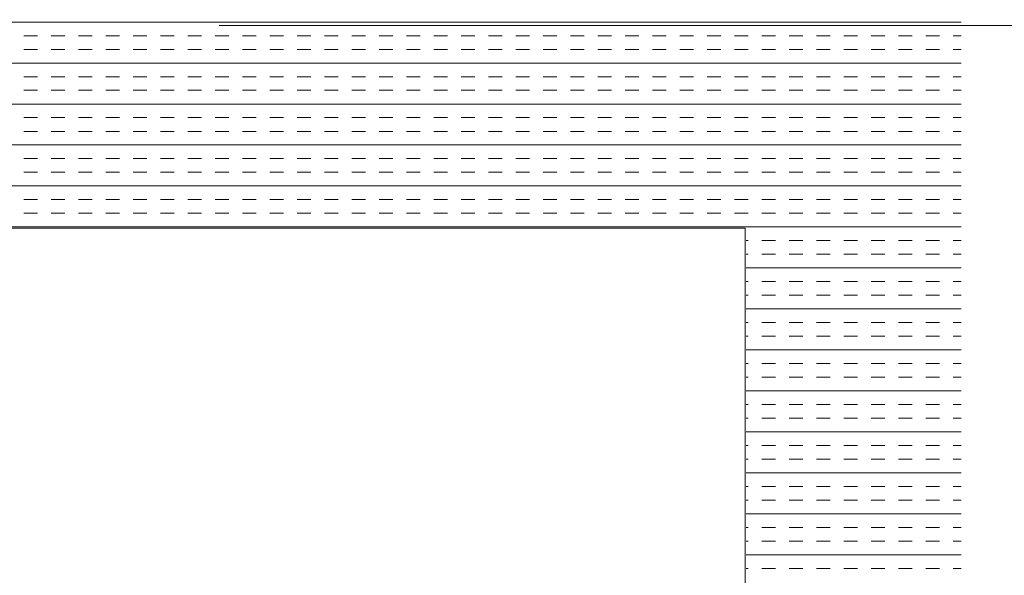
# Model space of a CAD drawing. Extents: x 3940905 to 4145695, y 925352 to 1109797.
# Tile 733 of 1056: x 4038753 to 4038981, y 1097791 to 1097920. Entities that reach past the tile are written whole.
import ezdxf

# ---------------------------------------------------------------- set-up
doc = ezdxf.new("R2010")
doc.units = 0
doc.header["$LTSCALE"] = 750
doc.header["$MEASUREMENT"] = 0
doc.linetypes.add('DASHED2', pattern=[0.375, 0.25, -0.125])
doc.layers.add('BEAM', color=104, linetype='CONTINUOUS', lineweight=0)
doc.layers.add('CKD Equipments', color=252, linetype='CONTINUOUS', lineweight=0)

# ---------------------------------------------------------------- blocks, each defined once
blk = doc.blocks.new('GDXGDRG')
at = {"layer": 'BEAM', "linetype": 'DASHED2'}
blk.add_line((3974013.12, 1043633.47), (3965223.8, 1043631.38), dxfattribs=at)

msp = doc.modelspace()

# ---------------------------------------------------------------- linework, layer by layer
at = {"layer": 'CKD Equipments', "color": 4, "linetype": 'Continuous'}
for p, q in [((4038971.36, 1097919.11, 9913.53), (4038397.36, 1097919.11, 9913.53)), ((4038756.76, 1097915.94, 9913.53), (4038753.59, 1097915.94, 9913.53)), ((4038763.11, 1097915.94, 9913.53), (4038759.94, 1097915.94, 9913.53)), ((4038769.46, 1097915.94, 9913.53), (4038766.29, 1097915.94, 9913.53)), ((4038775.81, 1097915.94, 9913.53), (4038772.64, 1097915.94, 9913.53)), ((4038782.16, 1097915.94, 9913.53), (4038778.99, 1097915.94, 9913.53)), ((4038788.51, 1097915.94, 9913.53), (4038785.34, 1097915.94, 9913.53)), ((4038794.86, 1097915.94, 9913.53), (4038791.69, 1097915.94, 9913.53)), ((4038801.21, 1097915.94, 9913.53), (4038798.04, 1097915.94, 9913.53)), ((4038807.56, 1097915.94, 9913.53), (4038804.39, 1097915.94, 9913.53)), ((4038813.91, 1097915.94, 9913.53), (4038810.74, 1097915.94, 9913.53)), ((4038820.26, 1097915.94, 9913.53), (4038817.09, 1097915.94, 9913.53)), ((4038826.61, 1097915.94, 9913.53), (4038823.44, 1097915.94, 9913.53)), ((4038832.96, 1097915.94, 9913.53), (4038829.79, 1097915.94, 9913.53)), ((4038839.31, 1097915.94, 9913.53), (4038836.14, 1097915.94, 9913.53)), ((4038845.66, 1097915.94, 9913.53), (4038842.49, 1097915.94, 9913.53)), ((4038852.01, 1097915.94, 9913.53), (4038848.84, 1097915.94, 9913.53)), ((4038858.36, 1097915.94, 9913.53), (4038855.19, 1097915.94, 9913.53)), ((4038864.71, 1097915.94, 9913.53), (4038861.54, 1097915.94, 9913.53)), ((4038871.06, 1097915.94, 9913.53), (4038867.89, 1097915.94, 9913.53)), ((4038877.41, 1097915.94, 9913.53), (4038874.24, 1097915.94, 9913.53)), ((4038883.76, 1097915.94, 9913.53), (4038880.59, 1097915.94, 9913.53)), ((4038890.11, 1097915.94, 9913.53), (4038886.94, 1097915.94, 9913.53)), ((4038896.46, 1097915.94, 9913.53), (4038893.29, 1097915.94, 9913.53)), ((4038902.81, 1097915.94, 9913.53), (4038899.64, 1097915.94, 9913.53)), ((4038909.16, 1097915.94, 9913.53), (4038905.99, 1097915.94, 9913.53)), ((4038915.51, 1097915.94, 9913.53), (4038912.34, 1097915.94, 9913.53)), ((4038921.86, 1097915.94, 9913.53), (4038918.69, 1097915.94, 9913.53)), ((4038928.21, 1097915.94, 9913.53), (4038925.04, 1097915.94, 9913.53)), ((4038934.56, 1097915.94, 9913.53), (4038931.39, 1097915.94, 9913.53)), ((4038940.91, 1097915.94, 9913.53), (4038937.74, 1097915.94, 9913.53)), ((4038947.26, 1097915.94, 9913.53), (4038944.09, 1097915.94, 9913.53)), ((4038953.61, 1097915.94, 9913.53), (4038950.44, 1097915.94, 9913.53)), ((4038959.96, 1097915.94, 9913.53), (4038956.79, 1097915.94, 9913.53)), ((4038966.31, 1097915.94, 9913.53), (4038963.14, 1097915.94, 9913.53)), ((4038971.36, 1097915.94, 9913.53), (4038969.49, 1097915.94, 9913.53)), ((4038756.76, 1097912.76, 9913.53), (4038753.59, 1097912.76, 9913.53)), ((4038763.11, 1097912.76, 9913.53), (4038759.94, 1097912.76, 9913.53)), ((4038769.46, 1097912.76, 9913.53), (4038766.29, 1097912.76, 9913.53)), ((4038775.81, 1097912.76, 9913.53), (4038772.64, 1097912.76, 9913.53)), ((4038782.16, 1097912.76, 9913.53), (4038778.99, 1097912.76, 9913.53)), ((4038788.51, 1097912.76, 9913.53), (4038785.34, 1097912.76, 9913.53)), ((4038794.86, 1097912.76, 9913.53), (4038791.69, 1097912.76, 9913.53)), ((4038801.21, 1097912.76, 9913.53), (4038798.04, 1097912.76, 9913.53)), ((4038807.56, 1097912.76, 9913.53), (4038804.39, 1097912.76, 9913.53)), ((4038813.91, 1097912.76, 9913.53), (4038810.74, 1097912.76, 9913.53)), ((4038820.26, 1097912.76, 9913.53), (4038817.09, 1097912.76, 9913.53)), ((4038826.61, 1097912.76, 9913.53), (4038823.44, 1097912.76, 9913.53)), ((4038832.96, 1097912.76, 9913.53), (4038829.79, 1097912.76, 9913.53)), ((4038839.31, 1097912.76, 9913.53), (4038836.14, 1097912.76, 9913.53)), ((4038845.66, 1097912.76, 9913.53), (4038842.49, 1097912.76, 9913.53)), ((4038852.01, 1097912.76, 9913.53), (4038848.84, 1097912.76, 9913.53)), ((4038858.36, 1097912.76, 9913.53), (4038855.19, 1097912.76, 9913.53)), ((4038864.71, 1097912.76, 9913.53), (4038861.54, 1097912.76, 9913.53)), ((4038871.06, 1097912.76, 9913.53), (4038867.89, 1097912.76, 9913.53)), ((4038877.41, 1097912.76, 9913.53), (4038874.24, 1097912.76, 9913.53)), ((4038883.76, 1097912.76, 9913.53), (4038880.59, 1097912.76, 9913.53)), ((4038890.11, 1097912.76, 9913.53), (4038886.94, 1097912.76, 9913.53)), ((4038896.46, 1097912.76, 9913.53), (4038893.29, 1097912.76, 9913.53)), ((4038902.81, 1097912.76, 9913.53), (4038899.64, 1097912.76, 9913.53)), ((4038909.16, 1097912.76, 9913.53), (4038905.99, 1097912.76, 9913.53)), ((4038915.51, 1097912.76, 9913.53), (4038912.34, 1097912.76, 9913.53)), ((4038921.86, 1097912.76, 9913.53), (4038918.69, 1097912.76, 9913.53)), ((4038928.21, 1097912.76, 9913.53), (4038925.04, 1097912.76, 9913.53)), ((4038934.56, 1097912.76, 9913.53), (4038931.39, 1097912.76, 9913.53)), ((4038940.91, 1097912.76, 9913.53), (4038937.74, 1097912.76, 9913.53)), ((4038947.26, 1097912.76, 9913.53), (4038944.09, 1097912.76, 9913.53)), ((4038953.61, 1097912.76, 9913.53), (4038950.44, 1097912.76, 9913.53)), ((4038959.96, 1097912.76, 9913.53), (4038956.79, 1097912.76, 9913.53)), ((4038966.31, 1097912.76, 9913.53), (4038963.14, 1097912.76, 9913.53)), ((4038971.36, 1097912.76, 9913.53), (4038969.49, 1097912.76, 9913.53)), ((4038971.36, 1097909.59, 9913.53), (4038397.36, 1097909.59, 9913.53)), ((4038756.76, 1097906.41, 9913.53), (4038753.59, 1097906.41, 9913.53)), ((4038763.11, 1097906.41, 9913.53), (4038759.94, 1097906.41, 9913.53)), ((4038769.46, 1097906.41, 9913.53), (4038766.29, 1097906.41, 9913.53)), ((4038775.81, 1097906.41, 9913.53), (4038772.64, 1097906.41, 9913.53)), ((4038782.16, 1097906.41, 9913.53), (4038778.99, 1097906.41, 9913.53)), ((4038788.51, 1097906.41, 9913.53), (4038785.34, 1097906.41, 9913.53)), ((4038794.86, 1097906.41, 9913.53), (4038791.69, 1097906.41, 9913.53)), ((4038801.21, 1097906.41, 9913.53), (4038798.04, 1097906.41, 9913.53)), ((4038807.56, 1097906.41, 9913.53), (4038804.39, 1097906.41, 9913.53)), ((4038813.91, 1097906.41, 9913.53), (4038810.74, 1097906.41, 9913.53)), ((4038820.26, 1097906.41, 9913.53), (4038817.09, 1097906.41, 9913.53)), ((4038826.61, 1097906.41, 9913.53), (4038823.44, 1097906.41, 9913.53)), ((4038832.96, 1097906.41, 9913.53), (4038829.79, 1097906.41, 9913.53)), ((4038839.31, 1097906.41, 9913.53), (4038836.14, 1097906.41, 9913.53)), ((4038845.66, 1097906.41, 9913.53), (4038842.49, 1097906.41, 9913.53)), ((4038852.01, 1097906.41, 9913.53), (4038848.84, 1097906.41, 9913.53)), ((4038858.36, 1097906.41, 9913.53), (4038855.19, 1097906.41, 9913.53)), ((4038864.71, 1097906.41, 9913.53), (4038861.54, 1097906.41, 9913.53)), ((4038871.06, 1097906.41, 9913.53), (4038867.89, 1097906.41, 9913.53)), ((4038877.41, 1097906.41, 9913.53), (4038874.24, 1097906.41, 9913.53)), ((4038883.76, 1097906.41, 9913.53), (4038880.59, 1097906.41, 9913.53)), ((4038890.11, 1097906.41, 9913.53), (4038886.94, 1097906.41, 9913.53)), ((4038896.46, 1097906.41, 9913.53), (4038893.29, 1097906.41, 9913.53)), ((4038902.81, 1097906.41, 9913.53), (4038899.64, 1097906.41, 9913.53)), ((4038909.16, 1097906.41, 9913.53), (4038905.99, 1097906.41, 9913.53)), ((4038915.51, 1097906.41, 9913.53), (4038912.34, 1097906.41, 9913.53)), ((4038921.86, 1097906.41, 9913.53), (4038918.69, 1097906.41, 9913.53)), ((4038928.21, 1097906.41, 9913.53), (4038925.04, 1097906.41, 9913.53)), ((4038934.56, 1097906.41, 9913.53), (4038931.39, 1097906.41, 9913.53)), ((4038940.91, 1097906.41, 9913.53), (4038937.74, 1097906.41, 9913.53)), ((4038947.26, 1097906.41, 9913.53), (4038944.09, 1097906.41, 9913.53)), ((4038953.61, 1097906.41, 9913.53), (4038950.44, 1097906.41, 9913.53)), ((4038959.96, 1097906.41, 9913.53), (4038956.79, 1097906.41, 9913.53)), ((4038966.31, 1097906.41, 9913.53), (4038963.14, 1097906.41, 9913.53)), ((4038971.36, 1097906.41, 9913.53), (4038969.49, 1097906.41, 9913.53)), ((4038756.76, 1097903.24, 9913.53), (4038753.59, 1097903.24, 9913.53)), ((4038763.11, 1097903.24, 9913.53), (4038759.94, 1097903.24, 9913.53)), ((4038769.46, 1097903.24, 9913.53), (4038766.29, 1097903.24, 9913.53)), ((4038775.81, 1097903.24, 9913.53), (4038772.64, 1097903.24, 9913.53)), ((4038782.16, 1097903.24, 9913.53), (4038778.99, 1097903.24, 9913.53)), ((4038788.51, 1097903.24, 9913.53), (4038785.34, 1097903.24, 9913.53)), ((4038794.86, 1097903.24, 9913.53), (4038791.69, 1097903.24, 9913.53)), ((4038801.21, 1097903.24, 9913.53), (4038798.04, 1097903.24, 9913.53)), ((4038807.56, 1097903.24, 9913.53), (4038804.39, 1097903.24, 9913.53)), ((4038813.91, 1097903.24, 9913.53), (4038810.74, 1097903.24, 9913.53)), ((4038820.26, 1097903.24, 9913.53), (4038817.09, 1097903.24, 9913.53)), ((4038826.61, 1097903.24, 9913.53), (4038823.44, 1097903.24, 9913.53)), ((4038832.96, 1097903.24, 9913.53), (4038829.79, 1097903.24, 9913.53)), ((4038839.31, 1097903.24, 9913.53), (4038836.14, 1097903.24, 9913.53)), ((4038845.66, 1097903.24, 9913.53), (4038842.49, 1097903.24, 9913.53)), ((4038852.01, 1097903.24, 9913.53), (4038848.84, 1097903.24, 9913.53)), ((4038858.36, 1097903.24, 9913.53), (4038855.19, 1097903.24, 9913.53)), ((4038864.71, 1097903.24, 9913.53), (4038861.54, 1097903.24, 9913.53)), ((4038871.06, 1097903.24, 9913.53), (4038867.89, 1097903.24, 9913.53)), ((4038877.41, 1097903.24, 9913.53), (4038874.24, 1097903.24, 9913.53)), ((4038883.76, 1097903.24, 9913.53), (4038880.59, 1097903.24, 9913.53)), ((4038890.11, 1097903.24, 9913.53), (4038886.94, 1097903.24, 9913.53)), ((4038896.46, 1097903.24, 9913.53), (4038893.29, 1097903.24, 9913.53)), ((4038902.81, 1097903.24, 9913.53), (4038899.64, 1097903.24, 9913.53)), ((4038909.16, 1097903.24, 9913.53), (4038905.99, 1097903.24, 9913.53)), ((4038915.51, 1097903.24, 9913.53), (4038912.34, 1097903.24, 9913.53)), ((4038921.86, 1097903.24, 9913.53), (4038918.69, 1097903.24, 9913.53)), ((4038928.21, 1097903.24, 9913.53), (4038925.04, 1097903.24, 9913.53)), ((4038934.56, 1097903.24, 9913.53), (4038931.39, 1097903.24, 9913.53)), ((4038940.91, 1097903.24, 9913.53), (4038937.74, 1097903.24, 9913.53)), ((4038947.26, 1097903.24, 9913.53), (4038944.09, 1097903.24, 9913.53)), ((4038953.61, 1097903.24, 9913.53), (4038950.44, 1097903.24, 9913.53)), ((4038959.96, 1097903.24, 9913.53), (4038956.79, 1097903.24, 9913.53)), ((4038966.31, 1097903.24, 9913.53), (4038963.14, 1097903.24, 9913.53)), ((4038971.36, 1097903.24, 9913.53), (4038969.49, 1097903.24, 9913.53)), ((4038971.36, 1097900.06, 9913.53), (4038397.36, 1097900.06, 9913.53)), ((4038756.76, 1097896.89, 9913.53), (4038753.59, 1097896.89, 9913.53)), ((4038763.11, 1097896.89, 9913.53), (4038759.94, 1097896.89, 9913.53)), ((4038769.46, 1097896.89, 9913.53), (4038766.29, 1097896.89, 9913.53)), ((4038775.81, 1097896.89, 9913.53), (4038772.64, 1097896.89, 9913.53)), ((4038782.16, 1097896.89, 9913.53), (4038778.99, 1097896.89, 9913.53)), ((4038788.51, 1097896.89, 9913.53), (4038785.34, 1097896.89, 9913.53)), ((4038794.86, 1097896.89, 9913.53), (4038791.69, 1097896.89, 9913.53)), ((4038801.21, 1097896.89, 9913.53), (4038798.04, 1097896.89, 9913.53)), ((4038807.56, 1097896.89, 9913.53), (4038804.39, 1097896.89, 9913.53)), ((4038813.91, 1097896.89, 9913.53), (4038810.74, 1097896.89, 9913.53)), ((4038820.26, 1097896.89, 9913.53), (4038817.09, 1097896.89, 9913.53)), ((4038826.61, 1097896.89, 9913.53), (4038823.44, 1097896.89, 9913.53)), ((4038832.96, 1097896.89, 9913.53), (4038829.79, 1097896.89, 9913.53)), ((4038839.31, 1097896.89, 9913.53), (4038836.14, 1097896.89, 9913.53)), ((4038845.66, 1097896.89, 9913.53), (4038842.49, 1097896.89, 9913.53)), ((4038852.01, 1097896.89, 9913.53), (4038848.84, 1097896.89, 9913.53)), ((4038858.36, 1097896.89, 9913.53), (4038855.19, 1097896.89, 9913.53)), ((4038864.71, 1097896.89, 9913.53), (4038861.54, 1097896.89, 9913.53)), ((4038871.06, 1097896.89, 9913.53), (4038867.89, 1097896.89, 9913.53)), ((4038877.41, 1097896.89, 9913.53), (4038874.24, 1097896.89, 9913.53)), ((4038883.76, 1097896.89, 9913.53), (4038880.59, 1097896.89, 9913.53)), ((4038890.11, 1097896.89, 9913.53), (4038886.94, 1097896.89, 9913.53)), ((4038896.46, 1097896.89, 9913.53), (4038893.29, 1097896.89, 9913.53)), ((4038902.81, 1097896.89, 9913.53), (4038899.64, 1097896.89, 9913.53)), ((4038909.16, 1097896.89, 9913.53), (4038905.99, 1097896.89, 9913.53)), ((4038915.51, 1097896.89, 9913.53), (4038912.34, 1097896.89, 9913.53)), ((4038921.86, 1097896.89, 9913.53), (4038918.69, 1097896.89, 9913.53)), ((4038928.21, 1097896.89, 9913.53), (4038925.04, 1097896.89, 9913.53)), ((4038934.56, 1097896.89, 9913.53), (4038931.39, 1097896.89, 9913.53)), ((4038940.91, 1097896.89, 9913.53), (4038937.74, 1097896.89, 9913.53)), ((4038947.26, 1097896.89, 9913.53), (4038944.09, 1097896.89, 9913.53)), ((4038953.61, 1097896.89, 9913.53), (4038950.44, 1097896.89, 9913.53)), ((4038959.96, 1097896.89, 9913.53), (4038956.79, 1097896.89, 9913.53)), ((4038966.31, 1097896.89, 9913.53), (4038963.14, 1097896.89, 9913.53)), ((4038971.36, 1097896.89, 9913.53), (4038969.49, 1097896.89, 9913.53)), ((4038756.76, 1097893.71, 9913.53), (4038753.59, 1097893.71, 9913.53)), ((4038763.11, 1097893.71, 9913.53), (4038759.94, 1097893.71, 9913.53)), ((4038769.46, 1097893.71, 9913.53), (4038766.29, 1097893.71, 9913.53)), ((4038775.81, 1097893.71, 9913.53), (4038772.64, 1097893.71, 9913.53)), ((4038782.16, 1097893.71, 9913.53), (4038778.99, 1097893.71, 9913.53)), ((4038788.51, 1097893.71, 9913.53), (4038785.34, 1097893.71, 9913.53)), ((4038794.86, 1097893.71, 9913.53), (4038791.69, 1097893.71, 9913.53)), ((4038801.21, 1097893.71, 9913.53), (4038798.04, 1097893.71, 9913.53)), ((4038807.56, 1097893.71, 9913.53), (4038804.39, 1097893.71, 9913.53)), ((4038813.91, 1097893.71, 9913.53), (4038810.74, 1097893.71, 9913.53)), ((4038820.26, 1097893.71, 9913.53), (4038817.09, 1097893.71, 9913.53)), ((4038826.61, 1097893.71, 9913.53), (4038823.44, 1097893.71, 9913.53)), ((4038832.96, 1097893.71, 9913.53), (4038829.79, 1097893.71, 9913.53)), ((4038839.31, 1097893.71, 9913.53), (4038836.14, 1097893.71, 9913.53)), ((4038845.66, 1097893.71, 9913.53), (4038842.49, 1097893.71, 9913.53)), ((4038852.01, 1097893.71, 9913.53), (4038848.84, 1097893.71, 9913.53)), ((4038858.36, 1097893.71, 9913.53), (4038855.19, 1097893.71, 9913.53)), ((4038864.71, 1097893.71, 9913.53), (4038861.54, 1097893.71, 9913.53)), ((4038871.06, 1097893.71, 9913.53), (4038867.89, 1097893.71, 9913.53)), ((4038877.41, 1097893.71, 9913.53), (4038874.24, 1097893.71, 9913.53)), ((4038883.76, 1097893.71, 9913.53), (4038880.59, 1097893.71, 9913.53)), ((4038890.11, 1097893.71, 9913.53), (4038886.94, 1097893.71, 9913.53)), ((4038896.46, 1097893.71, 9913.53), (4038893.29, 1097893.71, 9913.53)), ((4038902.81, 1097893.71, 9913.53), (4038899.64, 1097893.71, 9913.53)), ((4038909.16, 1097893.71, 9913.53), (4038905.99, 1097893.71, 9913.53)), ((4038915.51, 1097893.71, 9913.53), (4038912.34, 1097893.71, 9913.53)), ((4038921.86, 1097893.71, 9913.53), (4038918.69, 1097893.71, 9913.53)), ((4038928.21, 1097893.71, 9913.53), (4038925.04, 1097893.71, 9913.53)), ((4038934.56, 1097893.71, 9913.53), (4038931.39, 1097893.71, 9913.53)), ((4038940.91, 1097893.71, 9913.53), (4038937.74, 1097893.71, 9913.53)), ((4038947.26, 1097893.71, 9913.53), (4038944.09, 1097893.71, 9913.53)), ((4038953.61, 1097893.71, 9913.53), (4038950.44, 1097893.71, 9913.53)), ((4038959.96, 1097893.71, 9913.53), (4038956.79, 1097893.71, 9913.53)), ((4038966.31, 1097893.71, 9913.53), (4038963.14, 1097893.71, 9913.53)), ((4038971.36, 1097893.71, 9913.53), (4038969.49, 1097893.71, 9913.53)), ((4038971.36, 1097890.54, 9913.53), (4038397.36, 1097890.54, 9913.53)), ((4038756.76, 1097887.36, 9913.53), (4038753.59, 1097887.36, 9913.53)), ((4038763.11, 1097887.36, 9913.53), (4038759.94, 1097887.36, 9913.53)), ((4038769.46, 1097887.36, 9913.53), (4038766.29, 1097887.36, 9913.53)), ((4038775.81, 1097887.36, 9913.53), (4038772.64, 1097887.36, 9913.53)), ((4038782.16, 1097887.36, 9913.53), (4038778.99, 1097887.36, 9913.53)), ((4038788.51, 1097887.36, 9913.53), (4038785.34, 1097887.36, 9913.53)), ((4038794.86, 1097887.36, 9913.53), (4038791.69, 1097887.36, 9913.53)), ((4038801.21, 1097887.36, 9913.53), (4038798.04, 1097887.36, 9913.53)), ((4038807.56, 1097887.36, 9913.53), (4038804.39, 1097887.36, 9913.53)), ((4038813.91, 1097887.36, 9913.53), (4038810.74, 1097887.36, 9913.53)), ((4038820.26, 1097887.36, 9913.53), (4038817.09, 1097887.36, 9913.53)), ((4038826.61, 1097887.36, 9913.53), (4038823.44, 1097887.36, 9913.53)), ((4038832.96, 1097887.36, 9913.53), (4038829.79, 1097887.36, 9913.53)), ((4038839.31, 1097887.36, 9913.53), (4038836.14, 1097887.36, 9913.53)), ((4038845.66, 1097887.36, 9913.53), (4038842.49, 1097887.36, 9913.53)), ((4038852.01, 1097887.36, 9913.53), (4038848.84, 1097887.36, 9913.53)), ((4038858.36, 1097887.36, 9913.53), (4038855.19, 1097887.36, 9913.53)), ((4038864.71, 1097887.36, 9913.53), (4038861.54, 1097887.36, 9913.53)), ((4038871.06, 1097887.36, 9913.53), (4038867.89, 1097887.36, 9913.53)), ((4038877.41, 1097887.36, 9913.53), (4038874.24, 1097887.36, 9913.53)), ((4038883.76, 1097887.36, 9913.53), (4038880.59, 1097887.36, 9913.53)), ((4038890.11, 1097887.36, 9913.53), (4038886.94, 1097887.36, 9913.53)), ((4038896.46, 1097887.36, 9913.53), (4038893.29, 1097887.36, 9913.53)), ((4038902.81, 1097887.36, 9913.53), (4038899.64, 1097887.36, 9913.53)), ((4038909.16, 1097887.36, 9913.53), (4038905.99, 1097887.36, 9913.53)), ((4038915.51, 1097887.36, 9913.53), (4038912.34, 1097887.36, 9913.53)), ((4038921.86, 1097887.36, 9913.53), (4038918.69, 1097887.36, 9913.53)), ((4038928.21, 1097887.36, 9913.53), (4038925.04, 1097887.36, 9913.53)), ((4038934.56, 1097887.36, 9913.53), (4038931.39, 1097887.36, 9913.53)), ((4038940.91, 1097887.36, 9913.53), (4038937.74, 1097887.36, 9913.53)), ((4038947.26, 1097887.36, 9913.53), (4038944.09, 1097887.36, 9913.53)), ((4038953.61, 1097887.36, 9913.53), (4038950.44, 1097887.36, 9913.53)), ((4038959.96, 1097887.36, 9913.53), (4038956.79, 1097887.36, 9913.53)), ((4038966.31, 1097887.36, 9913.53), (4038963.14, 1097887.36, 9913.53)), ((4038971.36, 1097887.36, 9913.53), (4038969.49, 1097887.36, 9913.53)), ((4038756.76, 1097884.19, 9913.53), (4038753.59, 1097884.19, 9913.53)), ((4038763.11, 1097884.19, 9913.53), (4038759.94, 1097884.19, 9913.53)), ((4038769.46, 1097884.19, 9913.53), (4038766.29, 1097884.19, 9913.53)), ((4038775.81, 1097884.19, 9913.53), (4038772.64, 1097884.19, 9913.53)), ((4038782.16, 1097884.19, 9913.53), (4038778.99, 1097884.19, 9913.53)), ((4038788.51, 1097884.19, 9913.53), (4038785.34, 1097884.19, 9913.53)), ((4038794.86, 1097884.19, 9913.53), (4038791.69, 1097884.19, 9913.53)), ((4038801.21, 1097884.19, 9913.53), (4038798.04, 1097884.19, 9913.53)), ((4038807.56, 1097884.19, 9913.53), (4038804.39, 1097884.19, 9913.53)), ((4038813.91, 1097884.19, 9913.53), (4038810.74, 1097884.19, 9913.53)), ((4038820.26, 1097884.19, 9913.53), (4038817.09, 1097884.19, 9913.53)), ((4038826.61, 1097884.19, 9913.53), (4038823.44, 1097884.19, 9913.53)), ((4038832.96, 1097884.19, 9913.53), (4038829.79, 1097884.19, 9913.53)), ((4038839.31, 1097884.19, 9913.53), (4038836.14, 1097884.19, 9913.53)), ((4038845.66, 1097884.19, 9913.53), (4038842.49, 1097884.19, 9913.53)), ((4038852.01, 1097884.19, 9913.53), (4038848.84, 1097884.19, 9913.53)), ((4038858.36, 1097884.19, 9913.53), (4038855.19, 1097884.19, 9913.53)), ((4038864.71, 1097884.19, 9913.53), (4038861.54, 1097884.19, 9913.53)), ((4038871.06, 1097884.19, 9913.53), (4038867.89, 1097884.19, 9913.53)), ((4038877.41, 1097884.19, 9913.53), (4038874.24, 1097884.19, 9913.53)), ((4038883.76, 1097884.19, 9913.53), (4038880.59, 1097884.19, 9913.53)), ((4038890.11, 1097884.19, 9913.53), (4038886.94, 1097884.19, 9913.53)), ((4038896.46, 1097884.19, 9913.53), (4038893.29, 1097884.19, 9913.53)), ((4038902.81, 1097884.19, 9913.53), (4038899.64, 1097884.19, 9913.53)), ((4038909.16, 1097884.19, 9913.53), (4038905.99, 1097884.19, 9913.53)), ((4038915.51, 1097884.19, 9913.53), (4038912.34, 1097884.19, 9913.53)), ((4038921.86, 1097884.19, 9913.53), (4038918.69, 1097884.19, 9913.53)), ((4038928.21, 1097884.19, 9913.53), (4038925.04, 1097884.19, 9913.53)), ((4038934.56, 1097884.19, 9913.53), (4038931.39, 1097884.19, 9913.53)), ((4038940.91, 1097884.19, 9913.53), (4038937.74, 1097884.19, 9913.53)), ((4038947.26, 1097884.19, 9913.53), (4038944.09, 1097884.19, 9913.53)), ((4038953.61, 1097884.19, 9913.53), (4038950.44, 1097884.19, 9913.53)), ((4038959.96, 1097884.19, 9913.53), (4038956.79, 1097884.19, 9913.53)), ((4038966.31, 1097884.19, 9913.53), (4038963.14, 1097884.19, 9913.53)), ((4038971.36, 1097884.19, 9913.53), (4038969.49, 1097884.19, 9913.53)), ((4038971.36, 1097881.01, 9913.53), (4038397.36, 1097881.01, 9913.53)), ((4038756.76, 1097877.84, 9913.53), (4038753.59, 1097877.84, 9913.53)), ((4038763.11, 1097877.84, 9913.53), (4038759.94, 1097877.84, 9913.53)), ((4038769.46, 1097877.84, 9913.53), (4038766.29, 1097877.84, 9913.53)), ((4038775.81, 1097877.84, 9913.53), (4038772.64, 1097877.84, 9913.53)), ((4038782.16, 1097877.84, 9913.53), (4038778.99, 1097877.84, 9913.53)), ((4038788.51, 1097877.84, 9913.53), (4038785.34, 1097877.84, 9913.53)), ((4038794.86, 1097877.84, 9913.53), (4038791.69, 1097877.84, 9913.53)), ((4038801.21, 1097877.84, 9913.53), (4038798.04, 1097877.84, 9913.53)), ((4038807.56, 1097877.84, 9913.53), (4038804.39, 1097877.84, 9913.53)), ((4038813.91, 1097877.84, 9913.53), (4038810.74, 1097877.84, 9913.53)), ((4038820.26, 1097877.84, 9913.53), (4038817.09, 1097877.84, 9913.53)), ((4038826.61, 1097877.84, 9913.53), (4038823.44, 1097877.84, 9913.53)), ((4038832.96, 1097877.84, 9913.53), (4038829.79, 1097877.84, 9913.53)), ((4038839.31, 1097877.84, 9913.53), (4038836.14, 1097877.84, 9913.53)), ((4038845.66, 1097877.84, 9913.53), (4038842.49, 1097877.84, 9913.53)), ((4038852.01, 1097877.84, 9913.53), (4038848.84, 1097877.84, 9913.53)), ((4038858.36, 1097877.84, 9913.53), (4038855.19, 1097877.84, 9913.53)), ((4038864.71, 1097877.84, 9913.53), (4038861.54, 1097877.84, 9913.53)), ((4038871.06, 1097877.84, 9913.53), (4038867.89, 1097877.84, 9913.53)), ((4038877.41, 1097877.84, 9913.53), (4038874.24, 1097877.84, 9913.53)), ((4038883.76, 1097877.84, 9913.53), (4038880.59, 1097877.84, 9913.53)), ((4038890.11, 1097877.84, 9913.53), (4038886.94, 1097877.84, 9913.53)), ((4038896.46, 1097877.84, 9913.53), (4038893.29, 1097877.84, 9913.53)), ((4038902.81, 1097877.84, 9913.53), (4038899.64, 1097877.84, 9913.53)), ((4038909.16, 1097877.84, 9913.53), (4038905.99, 1097877.84, 9913.53)), ((4038915.51, 1097877.84, 9913.53), (4038912.34, 1097877.84, 9913.53)), ((4038921.86, 1097877.84, 9913.53), (4038918.69, 1097877.84, 9913.53)), ((4038928.21, 1097877.84, 9913.53), (4038925.04, 1097877.84, 9913.53)), ((4038934.56, 1097877.84, 9913.53), (4038931.39, 1097877.84, 9913.53)), ((4038940.91, 1097877.84, 9913.53), (4038937.74, 1097877.84, 9913.53)), ((4038947.26, 1097877.84, 9913.53), (4038944.09, 1097877.84, 9913.53)), ((4038953.61, 1097877.84, 9913.53), (4038950.44, 1097877.84, 9913.53)), ((4038959.96, 1097877.84, 9913.53), (4038956.79, 1097877.84, 9913.53)), ((4038966.31, 1097877.84, 9913.53), (4038963.14, 1097877.84, 9913.53)), ((4038971.36, 1097877.84, 9913.53), (4038969.49, 1097877.84, 9913.53)), ((4038756.76, 1097874.66, 9913.53), (4038753.59, 1097874.66, 9913.53)), ((4038763.11, 1097874.66, 9913.53), (4038759.94, 1097874.66, 9913.53)), ((4038769.46, 1097874.66, 9913.53), (4038766.29, 1097874.66, 9913.53)), ((4038775.81, 1097874.66, 9913.53), (4038772.64, 1097874.66, 9913.53)), ((4038782.16, 1097874.66, 9913.53), (4038778.99, 1097874.66, 9913.53)), ((4038788.51, 1097874.66, 9913.53), (4038785.34, 1097874.66, 9913.53)), ((4038794.86, 1097874.66, 9913.53), (4038791.69, 1097874.66, 9913.53)), ((4038801.21, 1097874.66, 9913.53), (4038798.04, 1097874.66, 9913.53)), ((4038807.56, 1097874.66, 9913.53), (4038804.39, 1097874.66, 9913.53)), ((4038813.91, 1097874.66, 9913.53), (4038810.74, 1097874.66, 9913.53)), ((4038820.26, 1097874.66, 9913.53), (4038817.09, 1097874.66, 9913.53)), ((4038826.61, 1097874.66, 9913.53), (4038823.44, 1097874.66, 9913.53)), ((4038832.96, 1097874.66, 9913.53), (4038829.79, 1097874.66, 9913.53)), ((4038839.31, 1097874.66, 9913.53), (4038836.14, 1097874.66, 9913.53)), ((4038845.66, 1097874.66, 9913.53), (4038842.49, 1097874.66, 9913.53)), ((4038852.01, 1097874.66, 9913.53), (4038848.84, 1097874.66, 9913.53)), ((4038858.36, 1097874.66, 9913.53), (4038855.19, 1097874.66, 9913.53)), ((4038864.71, 1097874.66, 9913.53), (4038861.54, 1097874.66, 9913.53)), ((4038871.06, 1097874.66, 9913.53), (4038867.89, 1097874.66, 9913.53)), ((4038877.41, 1097874.66, 9913.53), (4038874.24, 1097874.66, 9913.53)), ((4038883.76, 1097874.66, 9913.53), (4038880.59, 1097874.66, 9913.53)), ((4038890.11, 1097874.66, 9913.53), (4038886.94, 1097874.66, 9913.53)), ((4038896.46, 1097874.66, 9913.53), (4038893.29, 1097874.66, 9913.53)), ((4038902.81, 1097874.66, 9913.53), (4038899.64, 1097874.66, 9913.53)), ((4038909.16, 1097874.66, 9913.53), (4038905.99, 1097874.66, 9913.53)), ((4038915.51, 1097874.66, 9913.53), (4038912.34, 1097874.66, 9913.53)), ((4038921.86, 1097874.66, 9913.53), (4038918.69, 1097874.66, 9913.53)), ((4038928.21, 1097874.66, 9913.53), (4038925.04, 1097874.66, 9913.53)), ((4038934.56, 1097874.66, 9913.53), (4038931.39, 1097874.66, 9913.53)), ((4038940.91, 1097874.66, 9913.53), (4038937.74, 1097874.66, 9913.53)), ((4038947.26, 1097874.66, 9913.53), (4038944.09, 1097874.66, 9913.53)), ((4038953.61, 1097874.66, 9913.53), (4038950.44, 1097874.66, 9913.53)), ((4038959.96, 1097874.66, 9913.53), (4038956.79, 1097874.66, 9913.53)), ((4038966.31, 1097874.66, 9913.53), (4038963.14, 1097874.66, 9913.53)), ((4038971.36, 1097874.66, 9913.53), (4038969.49, 1097874.66, 9913.53)), ((4038971.36, 1097871.49, 9913.53), (4038397.36, 1097871.49, 9913.53)), ((4038921.86, 1097868.31, 9913.53), (4038921.36, 1097868.31, 9913.53)), ((4038928.21, 1097868.31, 9913.53), (4038925.04, 1097868.31, 9913.53)), ((4038934.56, 1097868.31, 9913.53), (4038931.39, 1097868.31, 9913.53)), ((4038940.91, 1097868.31, 9913.53), (4038937.74, 1097868.31, 9913.53)), ((4038947.26, 1097868.31, 9913.53), (4038944.09, 1097868.31, 9913.53)), ((4038953.61, 1097868.31, 9913.53), (4038950.44, 1097868.31, 9913.53)), ((4038959.96, 1097868.31, 9913.53), (4038956.79, 1097868.31, 9913.53)), ((4038966.31, 1097868.31, 9913.53), (4038963.14, 1097868.31, 9913.53)), ((4038971.36, 1097868.31, 9913.53), (4038969.49, 1097868.31, 9913.53)), ((4038921.86, 1097865.14, 9913.53), (4038921.36, 1097865.14, 9913.53)), ((4038928.21, 1097865.14, 9913.53), (4038925.04, 1097865.14, 9913.53)), ((4038934.56, 1097865.14, 9913.53), (4038931.39, 1097865.14, 9913.53)), ((4038940.91, 1097865.14, 9913.53), (4038937.74, 1097865.14, 9913.53)), ((4038947.26, 1097865.14, 9913.53), (4038944.09, 1097865.14, 9913.53)), ((4038953.61, 1097865.14, 9913.53), (4038950.44, 1097865.14, 9913.53)), ((4038959.96, 1097865.14, 9913.53), (4038956.79, 1097865.14, 9913.53)), ((4038966.31, 1097865.14, 9913.53), (4038963.14, 1097865.14, 9913.53)), ((4038971.36, 1097865.14, 9913.53), (4038969.49, 1097865.14, 9913.53)), ((4038971.36, 1097861.96, 9913.53), (4038921.36, 1097861.96, 9913.53)), ((4038921.86, 1097858.79, 9913.53), (4038921.36, 1097858.79, 9913.53)), ((4038928.21, 1097858.79, 9913.53), (4038925.04, 1097858.79, 9913.53)), ((4038934.56, 1097858.79, 9913.53), (4038931.39, 1097858.79, 9913.53)), ((4038940.91, 1097858.79, 9913.53), (4038937.74, 1097858.79, 9913.53)), ((4038947.26, 1097858.79, 9913.53), (4038944.09, 1097858.79, 9913.53)), ((4038953.61, 1097858.79, 9913.53), (4038950.44, 1097858.79, 9913.53)), ((4038959.96, 1097858.79, 9913.53), (4038956.79, 1097858.79, 9913.53)), ((4038966.31, 1097858.79, 9913.53), (4038963.14, 1097858.79, 9913.53)), ((4038971.36, 1097858.79, 9913.53), (4038969.49, 1097858.79, 9913.53)), ((4038921.86, 1097855.61, 9913.53), (4038921.36, 1097855.61, 9913.53)), ((4038928.21, 1097855.61, 9913.53), (4038925.04, 1097855.61, 9913.53)), ((4038934.56, 1097855.61, 9913.53), (4038931.39, 1097855.61, 9913.53)), ((4038940.91, 1097855.61, 9913.53), (4038937.74, 1097855.61, 9913.53)), ((4038947.26, 1097855.61, 9913.53), (4038944.09, 1097855.61, 9913.53)), ((4038953.61, 1097855.61, 9913.53), (4038950.44, 1097855.61, 9913.53)), ((4038959.96, 1097855.61, 9913.53), (4038956.79, 1097855.61, 9913.53)), ((4038966.31, 1097855.61, 9913.53), (4038963.14, 1097855.61, 9913.53)), ((4038971.36, 1097855.61, 9913.53), (4038969.49, 1097855.61, 9913.53)), ((4038971.36, 1097852.44, 9913.53), (4038921.36, 1097852.44, 9913.53)), ((4038921.86, 1097849.26, 9913.53), (4038921.36, 1097849.26, 9913.53)), ((4038928.21, 1097849.26, 9913.53), (4038925.04, 1097849.26, 9913.53)), ((4038934.56, 1097849.26, 9913.53), (4038931.39, 1097849.26, 9913.53)), ((4038940.91, 1097849.26, 9913.53), (4038937.74, 1097849.26, 9913.53)), ((4038947.26, 1097849.26, 9913.53), (4038944.09, 1097849.26, 9913.53)), ((4038953.61, 1097849.26, 9913.53), (4038950.44, 1097849.26, 9913.53)), ((4038959.96, 1097849.26, 9913.53), (4038956.79, 1097849.26, 9913.53)), ((4038966.31, 1097849.26, 9913.53), (4038963.14, 1097849.26, 9913.53)), ((4038971.36, 1097849.26, 9913.53), (4038969.49, 1097849.26, 9913.53)), ((4038921.86, 1097846.09, 9913.53), (4038921.36, 1097846.09, 9913.53)), ((4038928.21, 1097846.09, 9913.53), (4038925.04, 1097846.09, 9913.53)), ((4038934.56, 1097846.09, 9913.53), (4038931.39, 1097846.09, 9913.53)), ((4038940.91, 1097846.09, 9913.53), (4038937.74, 1097846.09, 9913.53)), ((4038947.26, 1097846.09, 9913.53), (4038944.09, 1097846.09, 9913.53)), ((4038953.61, 1097846.09, 9913.53), (4038950.44, 1097846.09, 9913.53)), ((4038959.96, 1097846.09, 9913.53), (4038956.79, 1097846.09, 9913.53)), ((4038966.31, 1097846.09, 9913.53), (4038963.14, 1097846.09, 9913.53)), ((4038971.36, 1097846.09, 9913.53), (4038969.49, 1097846.09, 9913.53)), ((4038971.36, 1097842.91, 9913.53), (4038921.36, 1097842.91, 9913.53)), ((4038921.86, 1097839.74, 9913.53), (4038921.36, 1097839.74, 9913.53)), ((4038928.21, 1097839.74, 9913.53), (4038925.04, 1097839.74, 9913.53)), ((4038934.56, 1097839.74, 9913.53), (4038931.39, 1097839.74, 9913.53)), ((4038940.91, 1097839.74, 9913.53), (4038937.74, 1097839.74, 9913.53)), ((4038947.26, 1097839.74, 9913.53), (4038944.09, 1097839.74, 9913.53)), ((4038953.61, 1097839.74, 9913.53), (4038950.44, 1097839.74, 9913.53)), ((4038959.96, 1097839.74, 9913.53), (4038956.79, 1097839.74, 9913.53)), ((4038966.31, 1097839.74, 9913.53), (4038963.14, 1097839.74, 9913.53)), ((4038971.36, 1097839.74, 9913.53), (4038969.49, 1097839.74, 9913.53)), ((4038921.86, 1097836.56, 9913.53), (4038921.36, 1097836.56, 9913.53)), ((4038928.21, 1097836.56, 9913.53), (4038925.04, 1097836.56, 9913.53)), ((4038934.56, 1097836.56, 9913.53), (4038931.39, 1097836.56, 9913.53)), ((4038940.91, 1097836.56, 9913.53), (4038937.74, 1097836.56, 9913.53)), ((4038947.26, 1097836.56, 9913.53), (4038944.09, 1097836.56, 9913.53)), ((4038953.61, 1097836.56, 9913.53), (4038950.44, 1097836.56, 9913.53)), ((4038959.96, 1097836.56, 9913.53), (4038956.79, 1097836.56, 9913.53)), ((4038966.31, 1097836.56, 9913.53), (4038963.14, 1097836.56, 9913.53)), ((4038971.36, 1097836.56, 9913.53), (4038969.49, 1097836.56, 9913.53)), ((4038971.36, 1097833.39, 9913.53), (4038921.36, 1097833.39, 9913.53)), ((4038921.86, 1097830.21, 9913.53), (4038921.36, 1097830.21, 9913.53)), ((4038928.21, 1097830.21, 9913.53), (4038925.04, 1097830.21, 9913.53)), ((4038934.56, 1097830.21, 9913.53), (4038931.39, 1097830.21, 9913.53)), ((4038940.91, 1097830.21, 9913.53), (4038937.74, 1097830.21, 9913.53)), ((4038947.26, 1097830.21, 9913.53), (4038944.09, 1097830.21, 9913.53)), ((4038953.61, 1097830.21, 9913.53), (4038950.44, 1097830.21, 9913.53)), ((4038959.96, 1097830.21, 9913.53), (4038956.79, 1097830.21, 9913.53)), ((4038966.31, 1097830.21, 9913.53), (4038963.14, 1097830.21, 9913.53)), ((4038971.36, 1097830.21, 9913.53), (4038969.49, 1097830.21, 9913.53)), ((4038921.86, 1097827.04, 9913.53), (4038921.36, 1097827.04, 9913.53)), ((4038928.21, 1097827.04, 9913.53), (4038925.04, 1097827.04, 9913.53)), ((4038934.56, 1097827.04, 9913.53), (4038931.39, 1097827.04, 9913.53)), ((4038940.91, 1097827.04, 9913.53), (4038937.74, 1097827.04, 9913.53)), ((4038947.26, 1097827.04, 9913.53), (4038944.09, 1097827.04, 9913.53)), ((4038953.61, 1097827.04, 9913.53), (4038950.44, 1097827.04, 9913.53)), ((4038959.96, 1097827.04, 9913.53), (4038956.79, 1097827.04, 9913.53)), ((4038966.31, 1097827.04, 9913.53), (4038963.14, 1097827.04, 9913.53)), ((4038971.36, 1097827.04, 9913.53), (4038969.49, 1097827.04, 9913.53)), ((4038971.36, 1097823.86, 9913.53), (4038921.36, 1097823.86, 9913.53)), ((4038921.86, 1097820.69, 9913.53), (4038921.36, 1097820.69, 9913.53)), ((4038928.21, 1097820.69, 9913.53), (4038925.04, 1097820.69, 9913.53)), ((4038934.56, 1097820.69, 9913.53), (4038931.39, 1097820.69, 9913.53)), ((4038940.91, 1097820.69, 9913.53), (4038937.74, 1097820.69, 9913.53)), ((4038947.26, 1097820.69, 9913.53), (4038944.09, 1097820.69, 9913.53)), ((4038953.61, 1097820.69, 9913.53), (4038950.44, 1097820.69, 9913.53)), ((4038959.96, 1097820.69, 9913.53), (4038956.79, 1097820.69, 9913.53)), ((4038966.31, 1097820.69, 9913.53), (4038963.14, 1097820.69, 9913.53)), ((4038971.36, 1097820.69, 9913.53), (4038969.49, 1097820.69, 9913.53)), ((4038921.86, 1097817.51, 9913.53), (4038921.36, 1097817.51, 9913.53)), ((4038928.21, 1097817.51, 9913.53), (4038925.04, 1097817.51, 9913.53)), ((4038934.56, 1097817.51, 9913.53), (4038931.39, 1097817.51, 9913.53)), ((4038940.91, 1097817.51, 9913.53), (4038937.74, 1097817.51, 9913.53)), ((4038947.26, 1097817.51, 9913.53), (4038944.09, 1097817.51, 9913.53)), ((4038953.61, 1097817.51, 9913.53), (4038950.44, 1097817.51, 9913.53)), ((4038959.96, 1097817.51, 9913.53), (4038956.79, 1097817.51, 9913.53)), ((4038966.31, 1097817.51, 9913.53), (4038963.14, 1097817.51, 9913.53)), ((4038971.36, 1097817.51, 9913.53), (4038969.49, 1097817.51, 9913.53)), ((4038971.36, 1097814.34, 9913.53), (4038921.36, 1097814.34, 9913.53)), ((4038921.86, 1097811.16, 9913.53), (4038921.36, 1097811.16, 9913.53)), ((4038928.21, 1097811.16, 9913.53), (4038925.04, 1097811.16, 9913.53)), ((4038934.56, 1097811.16, 9913.53), (4038931.39, 1097811.16, 9913.53)), ((4038940.91, 1097811.16, 9913.53), (4038937.74, 1097811.16, 9913.53)), ((4038947.26, 1097811.16, 9913.53), (4038944.09, 1097811.16, 9913.53)), ((4038953.61, 1097811.16, 9913.53), (4038950.44, 1097811.16, 9913.53)), ((4038959.96, 1097811.16, 9913.53), (4038956.79, 1097811.16, 9913.53)), ((4038966.31, 1097811.16, 9913.53), (4038963.14, 1097811.16, 9913.53)), ((4038971.36, 1097811.16, 9913.53), (4038969.49, 1097811.16, 9913.53)), ((4038921.86, 1097807.99, 9913.53), (4038921.36, 1097807.99, 9913.53)), ((4038928.21, 1097807.99, 9913.53), (4038925.04, 1097807.99, 9913.53)), ((4038934.56, 1097807.99, 9913.53), (4038931.39, 1097807.99, 9913.53)), ((4038940.91, 1097807.99, 9913.53), (4038937.74, 1097807.99, 9913.53)), ((4038947.26, 1097807.99, 9913.53), (4038944.09, 1097807.99, 9913.53)), ((4038953.61, 1097807.99, 9913.53), (4038950.44, 1097807.99, 9913.53)), ((4038959.96, 1097807.99, 9913.53), (4038956.79, 1097807.99, 9913.53)), ((4038966.31, 1097807.99, 9913.53), (4038963.14, 1097807.99, 9913.53)), ((4038971.36, 1097807.99, 9913.53), (4038969.49, 1097807.99, 9913.53)), ((4038971.36, 1097804.81, 9913.53), (4038921.36, 1097804.81, 9913.53)), ((4038921.86, 1097801.64, 9913.53), (4038921.36, 1097801.64, 9913.53)), ((4038928.21, 1097801.64, 9913.53), (4038925.04, 1097801.64, 9913.53)), ((4038934.56, 1097801.64, 9913.53), (4038931.39, 1097801.64, 9913.53)), ((4038940.91, 1097801.64, 9913.53), (4038937.74, 1097801.64, 9913.53)), ((4038947.26, 1097801.64, 9913.53), (4038944.09, 1097801.64, 9913.53)), ((4038953.61, 1097801.64, 9913.53), (4038950.44, 1097801.64, 9913.53)), ((4038959.96, 1097801.64, 9913.53), (4038956.79, 1097801.64, 9913.53)), ((4038966.31, 1097801.64, 9913.53), (4038963.14, 1097801.64, 9913.53)), ((4038971.36, 1097801.64, 9913.53), (4038969.49, 1097801.64, 9913.53)), ((4038921.86, 1097798.46, 9913.53), (4038921.36, 1097798.46, 9913.53)), ((4038928.21, 1097798.46, 9913.53), (4038925.04, 1097798.46, 9913.53)), ((4038934.56, 1097798.46, 9913.53), (4038931.39, 1097798.46, 9913.53)), ((4038940.91, 1097798.46, 9913.53), (4038937.74, 1097798.46, 9913.53)), ((4038947.26, 1097798.46, 9913.53), (4038944.09, 1097798.46, 9913.53)), ((4038953.61, 1097798.46, 9913.53), (4038950.44, 1097798.46, 9913.53)), ((4038959.96, 1097798.46, 9913.53), (4038956.79, 1097798.46, 9913.53)), ((4038966.31, 1097798.46, 9913.53), (4038963.14, 1097798.46, 9913.53)), ((4038971.36, 1097798.46, 9913.53), (4038969.49, 1097798.46, 9913.53)), ((4038971.36, 1097795.29, 9913.53), (4038921.36, 1097795.29, 9913.53)), ((4038921.86, 1097792.11, 9913.53), (4038921.36, 1097792.11, 9913.53)), ((4038928.21, 1097792.11, 9913.53), (4038925.04, 1097792.11, 9913.53)), ((4038934.56, 1097792.11, 9913.53), (4038931.39, 1097792.11, 9913.53)), ((4038940.91, 1097792.11, 9913.53), (4038937.74, 1097792.11, 9913.53)), ((4038947.26, 1097792.11, 9913.53), (4038944.09, 1097792.11, 9913.53)), ((4038953.61, 1097792.11, 9913.53), (4038950.44, 1097792.11, 9913.53)), ((4038959.96, 1097792.11, 9913.53), (4038956.79, 1097792.11, 9913.53)), ((4038966.31, 1097792.11, 9913.53), (4038963.14, 1097792.11, 9913.53)), ((4038971.36, 1097792.11, 9913.53), (4038969.49, 1097792.11, 9913.53))]:
    msp.add_line(p, q, dxfattribs=at)
at = {"layer": 'CKD Equipments'}
for p, q in [((4038921.17, 1097871.2, 10238.7), (4038447.17, 1097871.2, 10238.7)), ((4038921.17, 1097407.2, 10238.7), (4038921.17, 1097871.2, 10238.7))]:
    msp.add_line(p, q, dxfattribs=at)

# ---------------------------------------------------------------- block references
at = {"layer": 'BEAM'}
msp.add_blockref('GDXGDRG', (70598.32, 54286.19, -7.61), dxfattribs=at)

doc.saveas('drawing.dxf')
